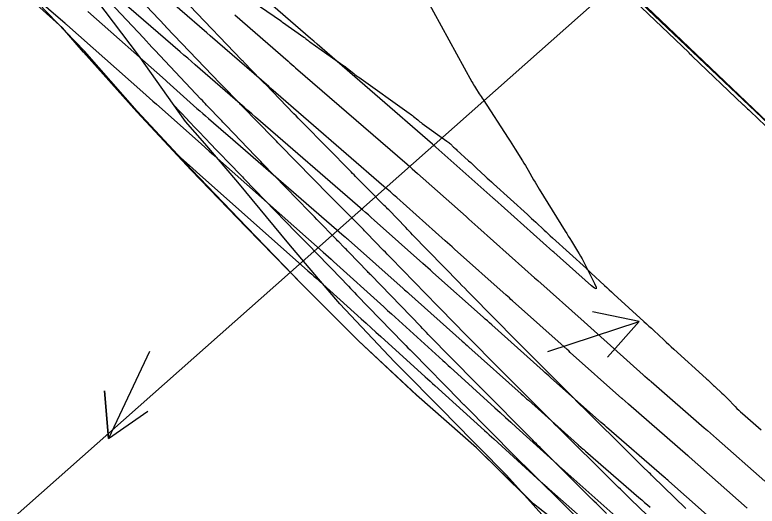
# Model space of a CAD drawing. Extents: x 954385 to 988206, y 1868364 to 1924553.
# Drawn here: x 955490.2 to 955583.4, y 1923149.5 to 1923211.2 of the extents above; entities that cross this region are included whole.
import ezdxf

# ---------------------------------------------------------------- set-up
doc = ezdxf.new("R2010")
doc.units = 0
for name, color, linetype in [('13', 7, 'Continuous'), ('16', 7, 'Continuous'), ('23', 7, 'Continuous'), ('24', 7, 'Continuous'), ('26', 7, 'Continuous'), ('Default', 7, 'Continuous')]:
    doc.layers.add(name, color=color, linetype=linetype)

msp = doc.modelspace()

# ---------------------------------------------------------------- linework, layer by layer
at = {"layer": '13'}
for points in [[(955564.516, 1923148.584), (955563.448, 1923149.64), (955563.253, 1923149.832), (955562.928, 1923150.154), (955562.863, 1923150.218), (955562.799, 1923150.282), (955562.734, 1923150.346), (955562.669, 1923150.411), (955556.163, 1923156.882), (955555.935, 1923157.109), (955555.708, 1923157.336), (955555.48, 1923157.564), (955555.253, 1923157.792), (955548.687, 1923164.405), (955548.659, 1923164.434), (955548.63, 1923164.463), (955548.304, 1923164.794), (955548.264, 1923164.834), (955548.224, 1923164.875), (955548.184, 1923164.916), (955548.144, 1923164.956), (955542.134, 1923171.088), (955541.894, 1923171.334), (955541.654, 1923171.579), (955541.415, 1923171.825), (955541.176, 1923172.072), (955534.9, 1923178.554), (955534.796, 1923178.661), (955534.692, 1923178.768), (955534.589, 1923178.876), (955534.485, 1923178.984), (955532.16, 1923181.406), (955532.005, 1923181.567), (955531.85, 1923181.729), (955531.694, 1923181.889), (955531.537, 1923182.05), (955530.911, 1923182.691), (955530.755, 1923182.851), (955530.598, 1923183.011), (955530.442, 1923183.171), (955530.285, 1923183.331), (955528.472, 1923185.187), (955528.152, 1923185.515), (955527.832, 1923185.844), (955527.513, 1923186.172), (955527.193, 1923186.502), (955521.321, 1923192.563), (955521.095, 1923192.797), (955520.868, 1923193.032), (955520.642, 1923193.267), (955520.416, 1923193.503), (955516.759, 1923197.319), (955516.62, 1923197.464), (955516.482, 1923197.609), (955516.344, 1923197.754), (955516.206, 1923197.899), (955514.306, 1923199.894), (955514.128, 1923200.082), (955513.95, 1923200.27), (955513.772, 1923200.458), (955513.594, 1923200.646), (955507.8, 1923206.791), (955507.439, 1923207.174), (955507.079, 1923207.557), (955506.72, 1923207.941), (955506.362, 1923208.326), (955501.436, 1923213.617)], [(955519.37, 1923213.455), (955523.574, 1923210.501), (955523.598, 1923210.484), (955523.621, 1923210.467), (955523.644, 1923210.449), (955523.667, 1923210.431), (955523.757, 1923210.357), (955523.78, 1923210.339), (955523.803, 1923210.322), (955523.826, 1923210.304), (955523.85, 1923210.287), (955526.517, 1923208.416), (955526.582, 1923208.37), (955526.645, 1923208.323), (955526.707, 1923208.275), (955526.769, 1923208.226), (955527.013, 1923208.027), (955527.075, 1923207.977), (955527.137, 1923207.929), (955527.2, 1923207.882), (955527.264, 1923207.836), (955531.522, 1923204.837), (955531.683, 1923204.721), (955531.842, 1923204.602), (955531.999, 1923204.481), (955532.154, 1923204.356), (955532.769, 1923203.854), (955532.924, 1923203.729), (955533.081, 1923203.608), (955533.239, 1923203.489), (955533.4, 1923203.373), (955539.728, 1923198.886), (955539.869, 1923198.784), (955540.008, 1923198.68), (955540.145, 1923198.573), (955540.279, 1923198.463), (955540.816, 1923198.02), (955540.95, 1923197.911), (955541.087, 1923197.803), (955541.225, 1923197.698), (955541.366, 1923197.595), (955544.473, 1923195.355), (955544.585, 1923195.271), (955544.694, 1923195.184), (955544.801, 1923195.094), (955544.904, 1923195), (955545.312, 1923194.617), (955545.415, 1923194.521), (955545.517, 1923194.426), (955545.62, 1923194.332), (955545.724, 1923194.237), (955547.199, 1923192.897), (955547.461, 1923192.658), (955547.722, 1923192.419), (955547.981, 1923192.178), (955548.24, 1923191.936), (955549.274, 1923190.967), (955549.532, 1923190.725), (955549.792, 1923190.484), (955550.053, 1923190.245), (955550.315, 1923190.006), (955554.567, 1923186.143), (955554.831, 1923185.902), (955555.095, 1923185.66), (955555.357, 1923185.417), (955555.619, 1923185.173), (955556.663, 1923184.194), (955556.924, 1923183.949), (955557.187, 1923183.706), (955557.45, 1923183.464), (955557.714, 1923183.223), (955561.976, 1923179.354), (955561.994, 1923179.337), (955562.013, 1923179.32), (955562.031, 1923179.303), (955562.049, 1923179.286), (955562.122, 1923179.218), (955562.14, 1923179.201), (955562.158, 1923179.184), (955562.177, 1923179.167), (955562.195, 1923179.151), (955562.391, 1923178.973), (955562.43, 1923178.938), (955562.468, 1923178.902), (955562.507, 1923178.866), (955562.545, 1923178.831), (955564.242, 1923177.239), (955564.538, 1923176.962), (955564.835, 1923176.687), (955565.134, 1923176.413), (955565.433, 1923176.14), (955569.208, 1923172.713), (955569.523, 1923172.427), (955569.837, 1923172.138), (955570.149, 1923171.849), (955570.46, 1923171.558), (955571.702, 1923170.393), (955572.014, 1923170.102), (955572.326, 1923169.813), (955572.639, 1923169.525), (955572.954, 1923169.238), (955577.019, 1923165.55), (955577.113, 1923165.464), (955577.207, 1923165.377), (955577.301, 1923165.29), (955577.394, 1923165.203), (955577.766, 1923164.851), (955577.86, 1923164.764), (955577.953, 1923164.676), (955578.047, 1923164.589), (955578.14, 1923164.502), (955579.002, 1923163.706), (955579.175, 1923163.543), (955579.347, 1923163.378), (955579.515, 1923163.21), (955579.682, 1923163.039), (955580.66, 1923162.023), (955580.88, 1923161.798), (955581.106, 1923161.579), (955581.335, 1923161.365), (955581.57, 1923161.155), (955583.906, 1923159.111)], [(955568.061, 1923212.92), (955574.821, 1923206.476), (955574.858, 1923206.44), (955574.896, 1923206.405), (955574.933, 1923206.369), (955574.971, 1923206.334), (955575.121, 1923206.193), (955575.158, 1923206.158), (955575.196, 1923206.123), (955575.233, 1923206.087), (955575.27, 1923206.052), (955581.683, 1923199.938), (955581.713, 1923199.911), (955582.058, 1923199.581), (955582.097, 1923199.544), (955582.136, 1923199.507), (955582.175, 1923199.47), (955582.215, 1923199.433), (955582.372, 1923199.286), (955582.411, 1923199.249), (955582.45, 1923199.212), (955582.49, 1923199.175), (955582.529, 1923199.137), (955589.299, 1923192.682)], [(955571.724, 1923146.316), (955567.536, 1923150.38), (955567.396, 1923150.516), (955567.256, 1923150.653), (955567.116, 1923150.79), (955566.977, 1923150.927), (955566.266, 1923151.627), (955566.016, 1923151.874), (955565.391, 1923152.49), (955565.266, 1923152.613), (955565.141, 1923152.737), (955565.017, 1923152.86), (955564.892, 1923152.984), (955558.852, 1923158.968), (955558.445, 1923159.373), (955558.038, 1923159.778), (955557.632, 1923160.183), (955557.226, 1923160.589), (955551.037, 1923166.797), (955551.005, 1923166.828), (955550.974, 1923166.86), (955550.942, 1923166.892), (955550.911, 1923166.924), (955550.584, 1923167.253), (955550.538, 1923167.3), (955550.493, 1923167.346), (955544.619, 1923173.31), (955544.286, 1923173.649), (955543.954, 1923173.988), (955543.622, 1923174.328), (955543.29, 1923174.668), (955537.436, 1923180.684), (955537.205, 1923180.921), (955536.974, 1923181.159), (955536.744, 1923181.397), (955536.514, 1923181.635), (955534.376, 1923183.85), (955534.25, 1923183.981), (955534.123, 1923184.111), (955533.996, 1923184.24), (955533.868, 1923184.37), (955531.678, 1923186.581), (955531.357, 1923186.905), (955531.035, 1923187.23), (955530.392, 1923187.879), (955530.231, 1923188.041), (955530.071, 1923188.204), (955529.91, 1923188.366), (955529.75, 1923188.529), (955523.468, 1923194.921), (955523.262, 1923195.13), (955523.057, 1923195.34), (955522.852, 1923195.55), (955522.647, 1923195.761), (955518.824, 1923199.692), (955518.732, 1923199.787), (955518.639, 1923199.883), (955518.547, 1923199.978), (955518.454, 1923200.074), (955516.171, 1923202.438), (955516.129, 1923202.481), (955516.088, 1923202.524), (955516.046, 1923202.567), (955516.005, 1923202.61), (955509.24, 1923209.679), (955509.203, 1923209.718), (955509.166, 1923209.757), (955509.129, 1923209.797), (955509.092, 1923209.836), (955506.743, 1923212.322)], [(955574.48, 1923149.214), (955570.287, 1923153.284), (955570.149, 1923153.418), (955570.011, 1923153.552), (955569.874, 1923153.687), (955569.737, 1923153.822), (955569.168, 1923154.383), (955568.915, 1923154.632), (955568.662, 1923154.881), (955568.156, 1923155.38), (955568.03, 1923155.505), (955567.903, 1923155.63), (955567.777, 1923155.755), (955567.651, 1923155.88), (955561.634, 1923161.842), (955561.217, 1923162.256), (955560.8, 1923162.671), (955560.384, 1923163.087), (955559.968, 1923163.503), (955553.797, 1923169.692), (955553.766, 1923169.723), (955553.736, 1923169.753), (955553.705, 1923169.784), (955553.675, 1923169.815), (955553.349, 1923170.144), (955553.3, 1923170.193), (955553.252, 1923170.242), (955547.425, 1923176.159), (955547.07, 1923176.52), (955546.716, 1923176.882), (955546.362, 1923177.244), (955546.008, 1923177.606), (955540.168, 1923183.607), (955539.952, 1923183.83), (955539.736, 1923184.052), (955539.52, 1923184.275), (955539.304, 1923184.499), (955537.167, 1923186.714), (955537.026, 1923186.859), (955536.885, 1923187.004), (955536.743, 1923187.149), (955536.601, 1923187.293), (955534.693, 1923189.219), (955534.506, 1923189.407), (955534.319, 1923189.596), (955534.132, 1923189.785), (955533.945, 1923189.974), (955533.197, 1923190.728), (955533.01, 1923190.917), (955532.823, 1923191.106), (955532.637, 1923191.295), (955532.451, 1923191.485), (955526.349, 1923197.692), (955526.079, 1923197.967), (955525.81, 1923198.243), (955525.54, 1923198.518), (955525.272, 1923198.794), (955521.675, 1923202.494), (955521.533, 1923202.639), (955521.392, 1923202.785), (955521.25, 1923202.931), (955521.109, 1923203.077), (955518.985, 1923205.277), (955518.913, 1923205.351), (955518.841, 1923205.426), (955518.769, 1923205.501), (955518.697, 1923205.576), (955512.201, 1923212.364)], [(955510.163, 1923199.918), (955511.847, 1923198.132), (955511.885, 1923198.093), (955511.923, 1923198.053), (955514.324, 1923195.53), (955514.371, 1923195.481), (955514.417, 1923195.432), (955514.464, 1923195.383), (955514.511, 1923195.334), (955518.556, 1923191.113), (955518.679, 1923190.984), (955518.803, 1923190.855), (955518.927, 1923190.727), (955519.051, 1923190.599), (955525.521, 1923183.92), (955525.644, 1923183.793), (955525.767, 1923183.667), (955525.891, 1923183.54), (955526.014, 1923183.413), (955526.508, 1923182.907), (955526.632, 1923182.781), (955526.755, 1923182.655), (955526.879, 1923182.528), (955527.003, 1923182.402), (955529.57, 1923179.772), (955529.675, 1923179.666), (955529.778, 1923179.559), (955529.882, 1923179.451), (955529.985, 1923179.344), (955532.117, 1923177.123), (955532.369, 1923176.861), (955532.621, 1923176.599), (955532.874, 1923176.337), (955533.127, 1923176.075), (955539.038, 1923169.971), (955539.31, 1923169.69), (955539.583, 1923169.409), (955539.856, 1923169.129), (955540.13, 1923168.85), (955546.117, 1923162.741), (955546.153, 1923162.705), (955546.188, 1923162.669), (955546.514, 1923162.338), (955546.551, 1923162.301), (955546.587, 1923162.264), (955546.624, 1923162.227), (955546.661, 1923162.19), (955553.043, 1923155.762), (955553.34, 1923155.464), (955553.636, 1923155.166), (955553.934, 1923154.869), (955554.232, 1923154.573), (955560.384, 1923148.453)]]:
    msp.add_lwpolyline(points, dxfattribs=at)
at = {"layer": '16'}
for points in [[(955563.192, 1923143.588), (955555.32, 1923149.822), (955554.565, 1923150.551), (955548.185, 1923156.83), (955540.67, 1923163.439), (955533.36, 1923170.263), (955526.285, 1923177.335), (955519.308, 1923184.509), (955512.362, 1923191.717), (955505.537, 1923199.05), (955498.865, 1923206.545), (955496.23, 1923209.607), (955491.77, 1923213.595), (955484.359, 1923220.313), (955476.956, 1923227.04), (955469.67, 1923233.89), (955462.215, 1923240.562), (955455.16, 1923247.654), (955449.821, 1923256.55), (955446.693, 1923259.065), (955441.738, 1923262.562), (955434.566, 1923269.532), (955427.026, 1923276.115)], [(955582.168, 1923149.278), (955574.87, 1923155.722), (955574.835, 1923155.753), (955574.8, 1923155.783), (955574.765, 1923155.814), (955574.73, 1923155.844), (955567.27, 1923162.323), (955567.214, 1923162.372), (955566.454, 1923163.03), (955566.441, 1923163.041), (955559.962, 1923168.83), (955559.77, 1923169.002), (955559.579, 1923169.173), (955552.705, 1923175.312), (955552.507, 1923175.489), (955552.308, 1923175.667), (955552.11, 1923175.844), (955551.912, 1923176.021), (955545.437, 1923181.805), (955545.142, 1923182.068), (955544.847, 1923182.332), (955544.551, 1923182.595), (955544.255, 1923182.858), (955538.169, 1923188.274), (955537.77, 1923188.628), (955537.37, 1923188.981), (955536.969, 1923189.332), (955536.566, 1923189.682), (955522.384, 1923201.983), (955522.11, 1923202.22), (955514.756, 1923208.599), (955514.329, 1923208.97), (955504.169, 1923217.782)], [(955579.355, 1923146.429), (955572.326, 1923152.636), (955572.184, 1923152.761), (955572.042, 1923152.885), (955571.899, 1923153.01), (955571.757, 1923153.134), (955564.524, 1923159.415), (955564.464, 1923159.467), (955564.285, 1923159.623), (955563.849, 1923160.001), (955563.769, 1923160.07), (955563.69, 1923160.139), (955563.612, 1923160.208), (955563.533, 1923160.278), (955557.481, 1923165.686), (955557.247, 1923165.895), (955557.013, 1923166.104), (955556.779, 1923166.313), (955556.545, 1923166.522), (955550.095, 1923172.283), (955549.823, 1923172.526), (955549.551, 1923172.769), (955549.278, 1923173.013), (955549.006, 1923173.256), (955542.712, 1923178.878), (955542.401, 1923179.156), (955542.089, 1923179.434), (955541.777, 1923179.712), (955541.465, 1923179.99), (955535.333, 1923185.446), (955534.973, 1923185.765), (955534.612, 1923186.083), (955534.25, 1923186.4), (955533.888, 1923186.716), (955520.448, 1923198.373), (955519.969, 1923198.789), (955519.489, 1923199.204), (955519.01, 1923199.62), (955518.531, 1923200.036), (955512.859, 1923204.955), (955512.393, 1923205.36), (955511.927, 1923205.764), (955511.461, 1923206.168), (955510.995, 1923206.572), (955501.783, 1923214.563)], [(955492.348, 1923213.808), (955496.546, 1923210.157), (955496.603, 1923210.107), (955496.659, 1923210.058), (955496.715, 1923210.009), (955496.771, 1923209.959), (955506.309, 1923201.491), (955506.73, 1923201.118), (955507.15, 1923200.745), (955507.571, 1923200.372), (955507.991, 1923199.998), (955513.603, 1923195.016), (955514.118, 1923194.559), (955514.633, 1923194.102), (955515.148, 1923193.644), (955515.662, 1923193.187), (955528.947, 1923181.393), (955529.272, 1923181.104), (955529.596, 1923180.814), (955529.92, 1923180.523), (955530.243, 1923180.232), (955536.531, 1923174.541), (955536.773, 1923174.322), (955537.015, 1923174.103), (955537.257, 1923173.884), (955537.498, 1923173.665), (955543.975, 1923167.787), (955544.198, 1923167.584), (955544.422, 1923167.381), (955544.646, 1923167.178), (955544.869, 1923166.975), (955550.486, 1923161.878), (955551.157, 1923161.268), (955551.829, 1923160.659), (955552.501, 1923160.049), (955553.173, 1923159.439), (955558.298, 1923154.787), (955558.378, 1923154.714), (955558.458, 1923154.642), (955558.539, 1923154.57), (955558.62, 1923154.498), (955559.21, 1923153.975), (955559.278, 1923153.914), (955566.432, 1923147.556)], [(955541.804, 1923213.385), (955547.607, 1923202.813), (955547.714, 1923202.622), (955547.824, 1923202.433), (955547.937, 1923202.245), (955548.054, 1923202.059), (955548.527, 1923201.32), (955548.645, 1923201.136), (955548.764, 1923200.951), (955548.883, 1923200.767), (955549.002, 1923200.583), (955552.178, 1923195.713), (955552.397, 1923195.374), (955552.615, 1923195.034), (955552.832, 1923194.693), (955553.047, 1923194.351), (955553.967, 1923192.875), (955554.147, 1923192.584), (955554.325, 1923192.292), (955554.5, 1923191.998), (955554.673, 1923191.702), (955555.359, 1923190.518), (955555.531, 1923190.223), (955555.706, 1923189.929), (955555.882, 1923189.636), (955556.061, 1923189.344), (955559.315, 1923184.072), (955559.511, 1923183.756), (955559.706, 1923183.439), (955559.901, 1923183.122), (955560.097, 1923182.806), (955560.877, 1923181.538), (955561.069, 1923181.22), (955561.254, 1923180.897), (955561.431, 1923180.571), (955561.602, 1923180.24), (955562.997, 1923177.471), (955563.189, 1923177.023), (955563.19, 1923176.826), (955563, 1923176.878), (955562.617, 1923177.18), (955557.881, 1923181.41), (955557.766, 1923181.513), (955550.493, 1923188.01), (955550.428, 1923188.068), (955550.362, 1923188.127), (955550.297, 1923188.185), (955550.232, 1923188.243), (955543.095, 1923194.593), (955542.991, 1923194.685), (955542.887, 1923194.777), (955542.783, 1923194.869), (955542.678, 1923194.96), (955528.176, 1923207.538), (955527.763, 1923207.896), (955527.349, 1923208.255), (955520.715, 1923214.01)], [(955499.379, 1923211.653), (955509.127, 1923202.999), (955509.309, 1923202.837), (955513.093, 1923199.478), (955513.455, 1923199.158), (955513.817, 1923198.839), (955514.18, 1923198.521), (955514.544, 1923198.204), (955516.709, 1923196.326), (955516.955, 1923196.113), (955531.584, 1923183.424), (955531.72, 1923183.306), (955531.856, 1923183.187), (955531.991, 1923183.068), (955532.126, 1923182.949), (955538.981, 1923176.849), (955539.156, 1923176.693), (955539.331, 1923176.537), (955539.506, 1923176.381), (955539.681, 1923176.225), (955546.367, 1923170.253), (955546.58, 1923170.062), (955546.793, 1923169.872), (955547.006, 1923169.681), (955547.219, 1923169.491), (955553.806, 1923163.608), (955554.031, 1923163.407), (955554.255, 1923163.207), (955554.479, 1923163.007), (955554.703, 1923162.807), (955560.874, 1923157.293), (955560.903, 1923157.267), (955560.932, 1923157.241), (955560.962, 1923157.216), (955560.991, 1923157.19), (955561.587, 1923156.674), (955561.657, 1923156.613), (955561.727, 1923156.553), (955561.796, 1923156.492), (955561.866, 1923156.431), (955568.576, 1923150.604), (955568.93, 1923150.296), (955569.283, 1923149.987), (955569.636, 1923149.678), (955569.988, 1923149.368)], [(955517.826, 1923211.226), (955524.529, 1923205.412), (955524.767, 1923205.205), (955525.005, 1923204.999), (955525.243, 1923204.793), (955525.481, 1923204.586), (955539.464, 1923192.458), (955539.796, 1923192.169), (955540.128, 1923191.878), (955540.458, 1923191.587), (955540.788, 1923191.294), (955546.868, 1923185.885), (955547.236, 1923185.557), (955547.604, 1923185.229), (955547.972, 1923184.901), (955548.34, 1923184.572), (955554.264, 1923179.28), (955554.665, 1923178.922), (955555.066, 1923178.564), (955555.467, 1923178.206), (955555.868, 1923177.848), (955561.693, 1923172.646), (955562.11, 1923172.272), (955562.528, 1923171.899), (955562.946, 1923171.526), (955563.364, 1923171.153), (955569.112, 1923166.017), (955569.159, 1923165.975), (955569.206, 1923165.933), (955569.253, 1923165.892), (955569.301, 1923165.851), (955569.897, 1923165.334), (955569.948, 1923165.289), (955570, 1923165.245), (955570.052, 1923165.2), (955570.103, 1923165.155), (955576.786, 1923159.351), (955577.172, 1923159.015), (955577.556, 1923158.679), (955577.94, 1923158.342), (955578.324, 1923158.005), (955584.375, 1923152.662)], [(955510.266, 1923193.969), (955512.517, 1923191.97), (955513.035, 1923191.51), (955527.028, 1923179.088), (955527.278, 1923178.865), (955527.528, 1923178.641), (955527.778, 1923178.417), (955528.027, 1923178.192), (955533.707, 1923173.052), (955534.327, 1923172.491), (955534.946, 1923171.93), (955535.565, 1923171.369), (955536.184, 1923170.807), (955541.739, 1923165.765), (955542.047, 1923165.487), (955542.354, 1923165.208), (955542.661, 1923164.929), (955542.968, 1923164.651), (955549.18, 1923159.013), (955549.47, 1923158.749), (955549.761, 1923158.486), (955550.052, 1923158.222), (955550.342, 1923157.958), (955556.314, 1923152.537), (955556.352, 1923152.503), (955556.39, 1923152.469), (955556.428, 1923152.435), (955556.466, 1923152.401), (955557.055, 1923151.878), (955557.115, 1923151.825), (955557.176, 1923151.771), (955557.236, 1923151.718), (955557.296, 1923151.664), (955564.027, 1923145.683)]]:
    msp.add_lwpolyline(points, dxfattribs=at)
at = {"layer": '23'}
msp.add_lwpolyline([(955558.666, 1923145.952), (955551.95, 1923153.399), (955544.919, 1923160.517), (955544.492, 1923160.965), (955537.874, 1923167.619), (955531.022, 1923174.924), (955528.339, 1923178.051), (955524.62, 1923182.457), (955518.203, 1923190.223), (955514.067, 1923195.063), (955511.641, 1923197.835), (955505.744, 1923206.149), (955500.505, 1923213.068), (955499.457, 1923214.268), (955492.582, 1923221.548), (955485.963, 1923229.097)], dxfattribs=at)
at = {"layer": '24'}
for points in [[(955497.691, 1923280.642), (955532.806, 1923247.125), (955565.066, 1923216.528), (955599.038, 1923184.102)], [(955563.192, 1923143.587), (955555.32, 1923149.822), (955554.572, 1923150.544), (955548.196, 1923156.842), (955540.691, 1923163.461), (955533.378, 1923170.283), (955526.31, 1923177.361), (955519.357, 1923184.561), (955512.42, 1923191.777), (955505.599, 1923199.115), (955498.957, 1923206.641), (955493.148, 1923212.678), (955491.856, 1923213.686), (955484.454, 1923220.413), (955477.061, 1923227.15), (955469.786, 1923234.012), (955462.322, 1923240.674), (955455.286, 1923247.787), (955450.024, 1923256.763), (955446.882, 1923259.264), (955441.935, 1923262.769), (955434.763, 1923269.739), (955427.204, 1923276.301)], [(955558.666, 1923145.952), (955551.95, 1923153.399), (955544.919, 1923160.517), (955544.492, 1923160.965), (955537.874, 1923167.619), (955531.022, 1923174.924), (955528.339, 1923178.051), (955524.62, 1923182.457), (955518.203, 1923190.223), (955514.067, 1923195.063), (955511.641, 1923197.835), (955505.744, 1923206.149), (955500.505, 1923213.068), (955499.457, 1923214.268), (955492.582, 1923221.548), (955485.963, 1923229.097)]]:
    msp.add_lwpolyline(points, dxfattribs=at)
at = {"layer": '26'}
for points in [[(955457.131, 1923118.928), (955666.789, 1923304.798), (955664.891, 1923299.106), (955666.789, 1923304.798), (955660.911, 1923303.596)], [(955557.131, 1923168.928), (955568.618, 1923172.705), (955564.619, 1923168.232), (955568.618, 1923172.705), (955562.745, 1923173.932)], [(955507.131, 1923168.928), (955501.995, 1923158.001), (955501.49, 1923163.98), (955501.995, 1923158.001), (955506.92, 1923161.428)]]:
    msp.add_lwpolyline(points, dxfattribs=at)
at = {"layer": 'Default'}
msp.add_line((955858.372, 1922937.149), (955453.201, 1923322.797), dxfattribs=at)

doc.saveas('drawing.dxf')
